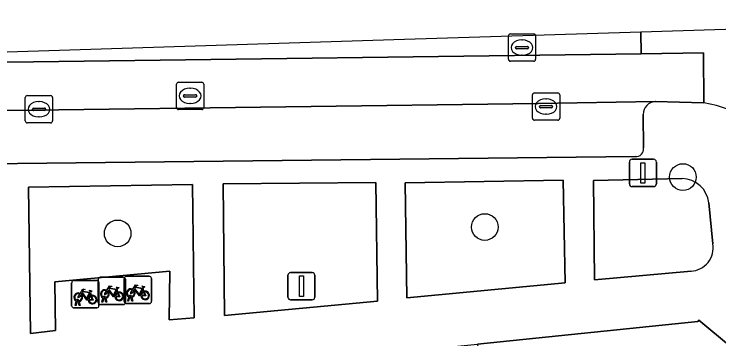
# Model space of a CAD drawing. Extents: x 159960 to 160866, y 382700 to 383354.
# Drawn here: x 160036.23 to 160062.11, y 383279.88 to 383291.78 of the extents above; entities that cross this region are included whole.
import ezdxf

# ---------------------------------------------------------------- set-up
doc = ezdxf.new("R2010")
doc.units = 0
for name, color, linetype in [('IMGEO_Boom', 7, 'Continuous'), ('IMGEO_Fietsenrek', 7, 'Continuous'), ('IMGEO_Groenvoorziening', 7, 'Continuous'), ('IMGEO_Kolk', 7, 'Continuous'), ('IMGEO_Lichtmast', 7, 'Continuous'), ('IMGEO_Pand', 7, 'Continuous'), ('IMGEO_Parkeervlak_open', 7, 'Continuous'), ('IMGEO_Rijbaan_lokaal_gesloten', 7, 'Continuous'), ('IMGEO_Rijbaan_lokaal_open', 7, 'Continuous'), ('IMGEO_Rioolput', 7, 'Continuous'), ('IMGEO_Voetpad_open', 7, 'Continuous')]:
    doc.layers.add(name, color=color, linetype=linetype)

msp = doc.modelspace()

# ---------------------------------------------------------------- linework, layer by layer
at = {"layer": 'IMGEO_Boom'}
for centre in [(160060.791, 383285.81), (160053.515, 383283.978), (160040.034, 383283.746)]:
    msp.add_circle(centre, 0.489, dxfattribs=at)
at = {"layer": 'IMGEO_Fietsenrek'}
for p, q in [((160038.419, 383282.018), (160039.26, 383282.018)), ((160039.26, 383282.018), (160038.419, 383282.018)), ((160039.322, 383281.211), (160039.322, 383282.052)), ((160039.322, 383282.052), (160039.322, 383281.211)), ((160039.397, 383282.136), (160040.238, 383282.136)), ((160040.238, 383282.136), (160039.397, 383282.136)), ((160040.275, 383281.246), (160040.275, 383282.087)), ((160040.275, 383282.087), (160040.275, 383281.246)), ((160040.322, 383282.061), (160040.322, 383281.22)), ((160040.322, 383281.22), (160040.322, 383282.061)), ((160040.35, 383282.171), (160041.191, 383282.171)), ((160041.191, 383282.171), (160040.35, 383282.171)), ((160041.275, 383282.096), (160041.275, 383281.255)), ((160041.275, 383281.255), (160041.275, 383282.096)), ((160038.344, 383281.093), (160038.344, 383281.934)), ((160038.344, 383281.934), (160038.344, 383281.093)), ((160039.344, 383281.943), (160039.344, 383281.102)), ((160039.344, 383281.102), (160039.344, 383281.943)), ((160040.962, 383281.72), (160040.998, 383281.625)), ((160039.031, 383281.567), (160039.067, 383281.472)), ((160040.009, 383281.685), (160040.045, 383281.59)), ((160040.544, 383281.438), (160040.545, 383281.431)), ((160038.471, 383281.102), (160038.51, 383281.262)), ((160038.54, 383281.25), (160038.505, 383281.102)), ((160038.582, 383281.274), (160038.581, 383281.278)), ((160038.623, 383281.102), (160038.589, 383281.244)), ((160038.613, 383281.285), (160038.614, 383281.278)), ((160038.621, 383281.248), (160038.656, 383281.102)), ((160039.449, 383281.22), (160039.488, 383281.38)), ((160039.483, 383281.22), (160039.449, 383281.22)), ((160039.518, 383281.368), (160039.483, 383281.22)), ((160039.56, 383281.392), (160039.559, 383281.396)), ((160039.601, 383281.22), (160039.567, 383281.362)), ((160039.591, 383281.403), (160039.592, 383281.396)), ((160039.599, 383281.366), (160039.634, 383281.22)), ((160039.634, 383281.22), (160039.601, 383281.22)), ((160040.402, 383281.255), (160040.441, 383281.415)), ((160040.436, 383281.255), (160040.402, 383281.255)), ((160040.471, 383281.403), (160040.436, 383281.255)), ((160040.513, 383281.427), (160040.512, 383281.431)), ((160040.554, 383281.255), (160040.52, 383281.397)), ((160040.552, 383281.401), (160040.587, 383281.255)), ((160040.587, 383281.255), (160040.554, 383281.255)), ((160039.269, 383281.018), (160038.428, 383281.018)), ((160038.428, 383281.018), (160039.269, 383281.018)), ((160038.505, 383281.102), (160038.471, 383281.102)), ((160038.656, 383281.102), (160038.623, 383281.102)), ((160040.247, 383281.136), (160039.406, 383281.136)), ((160039.406, 383281.136), (160040.247, 383281.136)), ((160041.2, 383281.171), (160040.359, 383281.171)), ((160040.359, 383281.171), (160041.2, 383281.171))]:
    msp.add_line(p, q, dxfattribs=at)
for points in [[(160038.657, 383281.544), (160038.752, 383281.708), (160038.838, 383281.694), (160038.84, 383281.685), (160038.784, 383281.674), (160038.757, 383281.629), (160039.013, 383281.588)], [(160039.635, 383281.662), (160039.73, 383281.826), (160039.816, 383281.812), (160039.818, 383281.803), (160039.762, 383281.792), (160039.735, 383281.747), (160039.991, 383281.706)], [(160039.978, 383281.681), (160039.721, 383281.722), (160039.704, 383281.693), (160039.871, 383281.473), (160039.978, 383281.681)], [(160039.991, 383281.706), (160040.016, 383281.755), (160040.01, 383281.759), (160039.987, 383281.763), (160039.975, 383281.77), (160039.974, 383281.773), (160039.976, 383281.778), (160040.071, 383281.763), (160040.073, 383281.753), (160040.063, 383281.74), (160040.051, 383281.734), (160040.037, 383281.74), (160040.009, 383281.685)], [(160040.588, 383281.697), (160040.683, 383281.861), (160040.769, 383281.847), (160040.771, 383281.838), (160040.715, 383281.827), (160040.688, 383281.782), (160040.944, 383281.741)], [(160040.884, 383281.453), (160040.834, 383281.453), (160040.643, 383281.704), (160040.624, 383281.672)], [(160040.931, 383281.716), (160040.674, 383281.757), (160040.657, 383281.728), (160040.824, 383281.508), (160040.931, 383281.716)], [(160040.944, 383281.741), (160040.969, 383281.79), (160040.963, 383281.794), (160040.94, 383281.798), (160040.928, 383281.805), (160040.927, 383281.808), (160040.929, 383281.813), (160041.024, 383281.798), (160041.026, 383281.788), (160041.016, 383281.775), (160041.004, 383281.769), (160040.99, 383281.775), (160040.962, 383281.72)], [(160038.678, 383281.492), (160038.626, 383281.402), (160038.586, 383281.377), (160038.587, 383281.424), (160038.642, 383281.518)], [(160038.953, 383281.3), (160038.903, 383281.3), (160038.712, 383281.551), (160038.693, 383281.519)], [(160039, 383281.563), (160038.743, 383281.604), (160038.726, 383281.575), (160038.893, 383281.355), (160039, 383281.563)], [(160039.048, 383281.465), (160039.018, 383281.542), (160038.909, 383281.324), (160038.952, 383281.324)], [(160038.982, 383281.324), (160039.102, 383281.323), (160039.058, 383281.437)], [(160039.078, 383281.444), (160039.133, 383281.299), (160038.983, 383281.299)], [(160039.013, 383281.588), (160039.038, 383281.637), (160039.032, 383281.641), (160039.009, 383281.645), (160038.997, 383281.652), (160038.996, 383281.655), (160038.998, 383281.66), (160039.093, 383281.645), (160039.095, 383281.635), (160039.085, 383281.622), (160039.073, 383281.616), (160039.059, 383281.622), (160039.031, 383281.567)], [(160039.656, 383281.61), (160039.604, 383281.52), (160039.564, 383281.495), (160039.565, 383281.542), (160039.62, 383281.636)], [(160039.931, 383281.418), (160039.881, 383281.418), (160039.69, 383281.669), (160039.671, 383281.637)], [(160040.026, 383281.583), (160039.996, 383281.66), (160039.887, 383281.442), (160039.93, 383281.442)], [(160039.96, 383281.442), (160040.08, 383281.441), (160040.036, 383281.555)], [(160040.056, 383281.562), (160040.111, 383281.417), (160039.961, 383281.417)], [(160040.609, 383281.645), (160040.557, 383281.555), (160040.517, 383281.53), (160040.518, 383281.577), (160040.573, 383281.671)], [(160040.979, 383281.618), (160040.949, 383281.695), (160040.84, 383281.477), (160040.883, 383281.477)], [(160040.913, 383281.477), (160041.033, 383281.476), (160040.989, 383281.59)], [(160041.009, 383281.597), (160041.064, 383281.452), (160040.914, 383281.452)]]:
    msp.add_lwpolyline(points, dxfattribs=at)
for centre, radius, start, end in [((160038.422, 383281.94), 0.0779, 92.4484, 184.2845), ((160038.422, 383281.94), 0.0779, 92.4484, 184.2845), ((160039.266, 383281.94), 0.0779, 2.4484, 94.2845), ((160039.266, 383281.94), 0.0779, 2.4484, 94.2845), ((160039.4, 383282.058), 0.0779, 92.4484, 184.2845), ((160039.4, 383282.058), 0.0779, 92.4484, 184.2845), ((160040.244, 383282.058), 0.0779, 2.4484, 94.2845), ((160040.244, 383282.058), 0.0779, 2.4484, 94.2845), ((160040.353, 383282.093), 0.0779, 92.4484, 184.2845), ((160040.353, 383282.093), 0.0779, 92.4484, 184.2845), ((160041.197, 383282.093), 0.0779, 2.4484, 94.2845), ((160041.197, 383282.093), 0.0779, 2.4484, 94.2845), ((160040.515, 383281.556), 0.159, 62.6766, 242.1369), ((160038.584, 383281.403), 0.159, 62.6766, 242.1369), ((160038.584, 383281.403), 0.129, 63.3192, 238.903), ((160038.584, 383281.403), 0.129, 283.6043, 43.4302), ((160038.584, 383281.403), 0.159, 283.5766, 46.6042), ((160039.111, 383281.319), 0.159, 113.3408, 178.3217), ((160039.111, 383281.319), 0.159, 187.0065, 105.7708), ((160039.111, 383281.319), 0.129, 113.923, 177.9556), ((160039.111, 383281.319), 0.129, 188.6715, 104.5883), ((160039.562, 383281.521), 0.159, 62.6766, 242.1369), ((160039.562, 383281.521), 0.129, 63.3192, 238.903), ((160039.542, 383281.392), 0.0499, 12.8025, 158.6934), ((160039.562, 383281.521), 0.129, 283.6043, 43.4302), ((160039.562, 383281.521), 0.159, 283.5766, 46.6042), ((160040.089, 383281.437), 0.159, 113.3408, 178.3217), ((160040.089, 383281.437), 0.159, 187.0065, 105.7708), ((160040.089, 383281.437), 0.129, 113.923, 177.9556), ((160040.089, 383281.437), 0.129, 188.6715, 104.5883), ((160040.515, 383281.556), 0.129, 63.3192, 238.903), ((160040.495, 383281.427), 0.0499, 12.8025, 158.6934), ((160040.495, 383281.427), 0.0174, 12.8025, 163.4502), ((160040.515, 383281.556), 0.129, 283.6043, 43.4302), ((160040.515, 383281.556), 0.159, 283.5766, 46.6042), ((160041.042, 383281.472), 0.159, 113.3408, 178.3217), ((160041.042, 383281.472), 0.159, 187.0065, 105.7708), ((160041.042, 383281.472), 0.129, 113.923, 177.9556), ((160041.042, 383281.472), 0.129, 188.6715, 104.5883), ((160038.564, 383281.274), 0.0499, 12.8025, 158.6934), ((160038.584, 383281.403), 0.159, 253.9967, 271.7867), ((160038.564, 383281.274), 0.0174, 12.8025, 163.4502), ((160038.584, 383281.403), 0.129, 253.415, 269.0204), ((160039.4, 383281.214), 0.0779, 182.4484, 274.2845), ((160039.4, 383281.214), 0.0779, 182.4484, 274.2845), ((160039.562, 383281.521), 0.159, 253.9967, 271.7867), ((160039.542, 383281.392), 0.0174, 12.8025, 163.4502), ((160039.562, 383281.521), 0.129, 253.415, 269.0204), ((160040.244, 383281.214), 0.0779, 272.4484, 4.2845), ((160040.244, 383281.214), 0.0779, 272.4484, 4.2845), ((160040.353, 383281.249), 0.0779, 182.4484, 274.2845), ((160040.353, 383281.249), 0.0779, 182.4484, 274.2845), ((160040.515, 383281.556), 0.159, 253.9967, 271.7867), ((160040.515, 383281.556), 0.129, 253.415, 269.0204), ((160041.197, 383281.249), 0.0779, 272.4484, 4.2845), ((160041.197, 383281.249), 0.0779, 272.4484, 4.2845), ((160038.422, 383281.096), 0.0779, 182.4484, 274.2845), ((160038.422, 383281.096), 0.0779, 182.4484, 274.2845), ((160039.266, 383281.096), 0.0779, 272.4484, 4.2845), ((160039.266, 383281.096), 0.0779, 272.4484, 4.2845)]:
    msp.add_arc(centre, radius, start, end, dxfattribs=at)
at = {"layer": 'IMGEO_Groenvoorziening'}
for points in [[(160043.951, 383280.732), (160049.569, 383281.26), (160049.513, 383285.61), (160043.905, 383285.557)], [(160050.59, 383285.604), (160050.657, 383281.383), (160056.461, 383281.936), (160056.392, 383285.698)], [(160036.83, 383280.072), (160037.749, 383280.187), (160037.73, 383281.97), (160041.945, 383282.358), (160041.93, 383280.58), (160042.847, 383280.647), (160042.786, 383285.542), (160036.76, 383285.443)]]:
    msp.add_lwpolyline(points, close=True, dxfattribs=at)
for points in [[(160060.766, 383285.753), (160057.506, 383285.685), (160057.539, 383282.037)], [(160061.89, 383283.364), (160061.743, 383284.863)], [(160057.539, 383282.037), (160061.091, 383282.359)]]:
    msp.add_lwpolyline(points, dxfattribs=at)
for centre, radius, start, end in [((160060.744, 383284.747), 1.006, 6.6154, 88.7206), ((160061.042, 383283.218), 0.86, 273.2495, 9.7794)]:
    msp.add_arc(centre, radius, start, end, dxfattribs=at)
at = {"layer": 'IMGEO_Kolk'}
for p, q in [((160036.642, 383287.87), (160036.642, 383288.722)), ((160036.717, 383288.796), (160037.569, 383288.796)), ((160037.643, 383288.722), (160037.643, 383287.87)), ((160055.264, 383287.967), (160055.264, 383288.819)), ((160055.339, 383288.893), (160056.191, 383288.893)), ((160056.265, 383288.819), (160056.265, 383287.967)), ((160037.13, 383288.576), (160037.155, 383288.576)), ((160055.566, 383288.436), (160055.964, 383288.436)), ((160055.752, 383288.673), (160055.777, 383288.673)), ((160036.901, 383288.29), (160036.901, 383288.302)), ((160037.339, 383288.253), (160036.941, 383288.253)), ((160036.944, 383288.339), (160037.342, 383288.339)), ((160037.385, 383288.302), (160037.385, 383288.29)), ((160055.523, 383288.387), (160055.523, 383288.399)), ((160055.961, 383288.35), (160055.563, 383288.35)), ((160056.007, 383288.399), (160056.007, 383288.387)), ((160037.153, 383288.016), (160037.128, 383288.016)), ((160055.775, 383288.113), (160055.75, 383288.113)), ((160037.569, 383287.796), (160036.717, 383287.796)), ((160056.191, 383287.893), (160055.339, 383287.893))]:
    msp.add_line(p, q, dxfattribs=at)
for points in [[(160036.642, 383287.87), (160036.642, 383288.722)], [(160036.717, 383288.796), (160037.569, 383288.796)], [(160037.643, 383288.722), (160037.643, 383287.87)], [(160055.264, 383287.967), (160055.264, 383288.819)], [(160055.339, 383288.893), (160056.191, 383288.893)], [(160056.265, 383288.819), (160056.265, 383287.967)], [(160037.569, 383287.796), (160036.717, 383287.796)], [(160056.191, 383287.893), (160055.339, 383287.893)]]:
    msp.add_lwpolyline(points, dxfattribs=at)
for centre, radius, start, end in [((160036.719, 383288.72), 0.0765, 91.552, 178.448), ((160036.719, 383288.72), 0.0765, 91.552, 178.448), ((160037.567, 383288.72), 0.0765, 1.552, 88.448), ((160037.567, 383288.72), 0.0765, 1.552, 88.448), ((160055.341, 383288.817), 0.0765, 91.552, 178.448), ((160055.341, 383288.817), 0.0765, 91.552, 178.448), ((160056.189, 383288.817), 0.0765, 1.552, 88.448), ((160056.189, 383288.817), 0.0765, 1.552, 88.448), ((160055.563, 383288.396), 0.0403, 85.8775, 175.7526), ((160055.968, 383288.398), 0.0386, 1.7309, 96.639), ((160036.941, 383288.299), 0.0403, 85.8775, 175.7526), ((160036.938, 383288.289), 0.0366, 178.938, 274.7102), ((160037.342, 383288.296), 0.043, 264.8664, 352.4533), ((160037.346, 383288.301), 0.0386, 1.7309, 96.639), ((160055.56, 383288.386), 0.0366, 178.938, 274.7102), ((160055.964, 383288.393), 0.043, 264.8664, 352.4533), ((160055.341, 383287.969), 0.0765, 181.552, 268.448), ((160055.341, 383287.969), 0.0765, 181.552, 268.448), ((160056.189, 383287.969), 0.0765, 271.552, 358.448), ((160056.189, 383287.969), 0.0765, 271.552, 358.448), ((160036.719, 383287.872), 0.0765, 181.552, 268.448), ((160036.719, 383287.872), 0.0765, 181.552, 268.448), ((160037.567, 383287.872), 0.0765, 271.552, 358.448), ((160037.567, 383287.872), 0.0765, 271.552, 358.448)]:
    msp.add_arc(centre, radius, start, end, dxfattribs=at)
for centre, major_axis, ratio, start_param, end_param in [((160037.129, 383288.296), (-0.387, 0.002), 0.722429, 4.712389, 7.853982), ((160037.154, 383288.296), (-0.39, 0.002), 0.717154, 1.570796, 4.712389), ((160055.751, 383288.393), (-0.387, 0.002), 0.722429, 4.712389, 7.853982), ((160055.776, 383288.393), (-0.39, 0.002), 0.717154, 1.570796, 4.712389)]:
    msp.add_ellipse(centre, major_axis=major_axis, ratio=ratio, start_param=start_param, end_param=end_param, dxfattribs=at)
at = {"layer": 'IMGEO_Lichtmast'}
for p, q in [((160058.826, 383285.562), (160058.826, 383286.362)), ((160058.826, 383286.362), (160058.826, 383285.562)), ((160058.926, 383286.462), (160059.716, 383286.462)), ((160059.716, 383286.462), (160058.926, 383286.462)), ((160059.816, 383286.362), (160059.816, 383285.562)), ((160059.816, 383285.562), (160059.816, 383286.362)), ((160059.716, 383285.462), (160058.926, 383285.462)), ((160058.926, 383285.462), (160059.716, 383285.462)), ((160046.385, 383282.309), (160047.175, 383282.309)), ((160047.175, 383282.309), (160046.385, 383282.309)), ((160046.285, 383281.409), (160046.285, 383282.209)), ((160046.285, 383282.209), (160046.285, 383281.409)), ((160047.275, 383282.209), (160047.275, 383281.409)), ((160047.275, 383281.409), (160047.275, 383282.209)), ((160047.175, 383281.309), (160046.385, 383281.309)), ((160046.385, 383281.309), (160047.175, 383281.309))]:
    msp.add_line(p, q, dxfattribs=at)
for points in [[(160059.246, 383286.337), (160059.396, 383286.337), (160059.396, 383285.587), (160059.246, 383285.587), (160059.246, 383286.337)], [(160046.705, 383282.184), (160046.855, 383282.184), (160046.855, 383281.434), (160046.705, 383281.434), (160046.705, 383282.184)]]:
    msp.add_lwpolyline(points, dxfattribs=at)
for centre, start, end in [((160058.926, 383286.362), 90, 180), ((160058.926, 383286.362), 90, 180), ((160059.716, 383286.362), 0, 90), ((160059.716, 383286.362), 360, 90), ((160058.926, 383285.562), 180, 270), ((160058.926, 383285.562), 180, 270), ((160059.716, 383285.562), 270, 0), ((160059.716, 383285.562), 270, 0), ((160046.385, 383282.209), 90, 180), ((160046.385, 383282.209), 90, 180), ((160047.175, 383282.209), 0, 90), ((160047.175, 383282.209), 360, 90), ((160046.385, 383281.409), 180, 270), ((160046.385, 383281.409), 180, 270), ((160047.175, 383281.409), 270, 0), ((160047.175, 383281.409), 270, 0)]:
    msp.add_arc(centre, 0.1, start, end, dxfattribs=at)
at = {"layer": 'IMGEO_Pand'}
msp.add_lwpolyline([(160063.376, 383271.746), (160062.564, 383279.089), (160062.511, 383279.566), (160062.543, 383279.597), (160061.373, 383280.559), (160061.342, 383280.521), (160053.242, 383279.684), (160056.017, 383253.898), (160065.133, 383254.986), (160064.297, 383262.679)], close=True, dxfattribs=at)
at = {"layer": 'IMGEO_Parkeervlak_open'}
for points in [[(160059.777, 383288.576), (160055.475, 383288.504), (160036.94, 383288.267), (160013.952, 383287.999)], [(160059.344, 383286.878), (160059.336, 383288.108)], [(160014.724, 383286.017), (160034.176, 383286.285), (160059.032, 383286.566)]]:
    msp.add_lwpolyline(points, dxfattribs=at)
for centre, radius, start, end in [((160059.794, 383288.119), 0.458, 92.0743, 181.3284), ((160059.072, 383286.838), 0.275, 261.5761, 8.4239)]:
    msp.add_arc(centre, radius, start, end, dxfattribs=at)
at = {"layer": 'IMGEO_Rijbaan_lokaal_gesloten'}
for points in [[(160059.258, 383290.327), (160036.947, 383290.034), (160008.881, 383289.691), (159997.814, 383289.529)], [(159998.744, 383287.782), (160007.95, 383287.922), (160013.952, 383287.999), (160036.94, 383288.267), (160055.475, 383288.504), (160059.777, 383288.576), (160061.559, 383288.528), (160061.542, 383290.365), (160059.258, 383290.327)]]:
    msp.add_lwpolyline(points, dxfattribs=at)
at = {"layer": 'IMGEO_Rijbaan_lokaal_open'}
for points in [[(160077.995, 383288.823), (160077.991, 383290.562), (160080.248, 383290.596), (160080.231, 383291.783), (160059.246, 383291.123)], [(160059.246, 383291.123), (160059.258, 383290.327), (160061.542, 383290.365), (160061.559, 383288.528)]]:
    msp.add_lwpolyline(points, dxfattribs=at)
msp.add_lwpolyline([(160059.246, 383291.123), (160050.172, 383290.838), (160035.187, 383290.367), (159997.778, 383289.885), (159997.814, 383289.529), (160008.881, 383289.691), (160036.947, 383290.034), (160059.258, 383290.327)], close=True, dxfattribs=at)
msp.add_arc((160060.667, 383283.366), 5.239, 0.2554, 80.1994, dxfattribs=at)
at = {"layer": 'IMGEO_Rioolput'}
for p, q in [((160054.456, 383291.056), (160055.308, 383291.056)), ((160054.381, 383290.13), (160054.381, 383290.982)), ((160054.869, 383290.836), (160054.894, 383290.836)), ((160055.382, 383290.982), (160055.382, 383290.13)), ((160054.64, 383290.55), (160054.64, 383290.562)), ((160055.078, 383290.513), (160054.68, 383290.513)), ((160054.683, 383290.599), (160055.081, 383290.599)), ((160055.124, 383290.562), (160055.124, 383290.55)), ((160054.892, 383290.276), (160054.867, 383290.276)), ((160055.308, 383290.056), (160054.456, 383290.056)), ((160042.194, 383288.36), (160042.194, 383289.212)), ((160042.269, 383289.286), (160043.121, 383289.286)), ((160043.195, 383289.212), (160043.195, 383288.36)), ((160042.682, 383289.066), (160042.707, 383289.066)), ((160042.453, 383288.78), (160042.453, 383288.792)), ((160042.891, 383288.743), (160042.493, 383288.743)), ((160042.496, 383288.829), (160042.894, 383288.829)), ((160042.937, 383288.792), (160042.937, 383288.78)), ((160042.705, 383288.506), (160042.68, 383288.506)), ((160043.121, 383288.286), (160042.269, 383288.286))]:
    msp.add_line(p, q, dxfattribs=at)
for points in [[(160054.456, 383291.056), (160055.308, 383291.056)], [(160054.381, 383290.13), (160054.381, 383290.982)], [(160055.382, 383290.982), (160055.382, 383290.13)], [(160055.308, 383290.056), (160054.456, 383290.056)], [(160042.194, 383288.36), (160042.194, 383289.212)], [(160042.269, 383289.286), (160043.121, 383289.286)], [(160043.195, 383289.212), (160043.195, 383288.36)], [(160043.121, 383288.286), (160042.269, 383288.286)]]:
    msp.add_lwpolyline(points, dxfattribs=at)
for centre, radius, start, end in [((160054.458, 383290.98), 0.0765, 91.552, 178.448), ((160054.458, 383290.98), 0.0765, 91.552, 178.448), ((160055.306, 383290.98), 0.0765, 1.552, 88.448), ((160055.306, 383290.98), 0.0765, 1.552, 88.448), ((160054.68, 383290.559), 0.0403, 85.8775, 175.7526), ((160054.677, 383290.549), 0.0366, 178.938, 274.7102), ((160055.081, 383290.556), 0.043, 264.8664, 352.4533), ((160055.085, 383290.561), 0.0386, 1.7309, 96.639), ((160054.458, 383290.132), 0.0765, 181.552, 268.448), ((160054.458, 383290.132), 0.0765, 181.552, 268.448), ((160055.306, 383290.132), 0.0765, 271.552, 358.448), ((160055.306, 383290.132), 0.0765, 271.552, 358.448), ((160042.271, 383289.21), 0.0765, 91.552, 178.448), ((160042.271, 383289.21), 0.0765, 91.552, 178.448), ((160043.119, 383289.21), 0.0765, 1.552, 88.448), ((160043.119, 383289.21), 0.0765, 1.552, 88.448), ((160042.493, 383288.789), 0.0403, 85.8775, 175.7526), ((160042.49, 383288.779), 0.0366, 178.938, 274.7102), ((160042.894, 383288.786), 0.043, 264.8664, 352.4533), ((160042.898, 383288.791), 0.0386, 1.7309, 96.639), ((160042.271, 383288.362), 0.0765, 181.552, 268.448), ((160042.271, 383288.362), 0.0765, 181.552, 268.448), ((160043.119, 383288.362), 0.0765, 271.552, 358.448), ((160043.119, 383288.362), 0.0765, 271.552, 358.448)]:
    msp.add_arc(centre, radius, start, end, dxfattribs=at)
for centre, major_axis, ratio, start_param, end_param in [((160054.868, 383290.556), (-0.387, 0.002), 0.722429, 4.712389, 7.853982), ((160054.893, 383290.556), (-0.39, 0.002), 0.717154, 1.570796, 4.712389), ((160042.681, 383288.786), (-0.387, 0.002), 0.722429, 4.712389, 7.853982), ((160042.706, 383288.786), (-0.39, 0.002), 0.717154, 1.570796, 4.712389)]:
    msp.add_ellipse(centre, major_axis=major_axis, ratio=ratio, start_param=start_param, end_param=end_param, dxfattribs=at)
at = {"layer": 'IMGEO_Voetpad_open'}
for points in [[(160061.559, 383288.528), (160059.777, 383288.576)], [(160059.336, 383288.108), (160059.344, 383286.878)], [(160059.032, 383286.566), (160034.176, 383286.285), (160014.724, 383286.017)], [(160057.506, 383285.685), (160060.766, 383285.753)], [(160061.091, 383282.359), (160057.539, 383282.037), (160057.506, 383285.685)], [(160061.743, 383284.863), (160061.89, 383283.364)], [(159996.758, 383283.546), (160000, 383283.499), (160019.606, 383283.216), (160020.642, 383277.254), (160021.414, 383277.287), (160027.145, 383277.532), (160033.368, 383277.799), (160034.427, 383277.894), (160040.495, 383278.49), (160046.395, 383279.069), (160047.368, 383279.124), (160052.517, 383279.609), (160053.242, 383279.684), (160061.342, 383280.521), (160061.373, 383280.559), (160062.543, 383279.597), (160066.298, 383280.383), (160065.906, 383283.389)]]:
    msp.add_lwpolyline(points, dxfattribs=at)
for points in [[(160043.905, 383285.557), (160049.513, 383285.61), (160049.569, 383281.26), (160043.951, 383280.732)], [(160050.59, 383285.604), (160056.392, 383285.698), (160056.461, 383281.936), (160050.657, 383281.383)], [(160036.76, 383285.443), (160042.786, 383285.542), (160042.847, 383280.647), (160041.93, 383280.58), (160041.945, 383282.358), (160037.73, 383281.97), (160037.749, 383280.187), (160036.83, 383280.072)]]:
    msp.add_lwpolyline(points, close=True, dxfattribs=at)
for centre, radius, start, end in [((160059.794, 383288.119), 0.458, 92.0743, 181.3284), ((160060.667, 383283.366), 5.239, 0.2554, 80.1994), ((160059.072, 383286.838), 0.275, 261.5761, 8.4239), ((160060.744, 383284.747), 1.006, 6.6154, 88.7206), ((160061.042, 383283.218), 0.86, 273.2495, 9.7794)]:
    msp.add_arc(centre, radius, start, end, dxfattribs=at)

doc.saveas('drawing.dxf')
